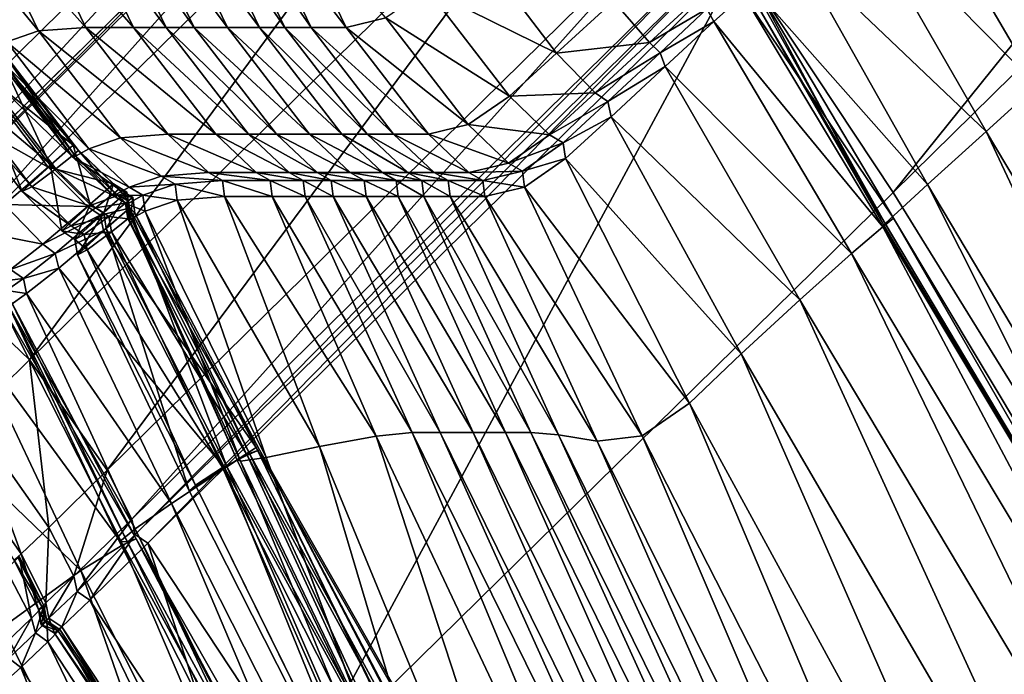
# Model space of a CAD drawing. Header units: millimetres. Extents: x 2387 to 13955, y -4964 to 364.
# Tile 371 of 656: x 7051.03 to 7063.72, y -4379.88 to -4371.44. Entities that reach past the tile are written whole.
import ezdxf

# ---------------------------------------------------------------- set-up
doc = ezdxf.new("R2010")
doc.units = ezdxf.units.MM
doc.header["$MEASUREMENT"] = 0
doc.layers.add('Predefinito', color=7, linetype='Continuous', true_color=0x000000)

msp = doc.modelspace()

# ---------------------------------------------------------------- linework, layer by layer
at = {"layer": 'Predefinito'}
for points in [[(7062.285, -4373.67, 485.843), (7060.308, -4370.684, 485.876), (7081.3, -4350.025, 608.116)], [(7081.3, -4350.025, 608.116), (7083.279, -4353.01, 608.088), (7062.285, -4373.67, 485.843)], [(7067.746, -4382.501, 485.832), (7062.285, -4373.67, 485.843), (7083.279, -4353.01, 608.088)], [(7048.102, -4372.37, 440.634), (7046.816, -4371.202, 440.65), (7054.448, -4363.692, 485.843)], [(7054.448, -4363.692, 485.843), (7055.736, -4364.858, 485.832), (7048.102, -4372.37, 440.634)], [(7049.118, -4373.733, 440.753), (7048.102, -4372.37, 440.634), (7055.736, -4364.858, 485.832)], [(7055.736, -4364.858, 485.832), (7056.739, -4366.231, 485.914), (7049.118, -4373.733, 440.753)], [(7048.892, -4374.711, 441.112), (7049.118, -4373.733, 440.753), (7056.739, -4366.231, 485.914)], [(7056.739, -4366.231, 485.914), (7056.478, -4367.241, 486.157), (7048.892, -4374.711, 441.112)], [(7048.479, -4375.116, 441.35), (7048.892, -4374.711, 441.112), (7056.478, -4367.241, 486.157)], [(7056.478, -4367.241, 486.157), (7056.042, -4367.667, 486.319), (7048.479, -4375.116, 441.35)], [(7051.157, -4375.83, 440.634), (7049.931, -4374.654, 440.753), (7057.552, -4367.153, 485.913)], [(7056.518, -4367.286, 486.157), (7057.552, -4367.153, 485.913), (7049.931, -4374.654, 440.753)], [(7057.552, -4367.153, 485.913), (7058.791, -4368.319, 485.832), (7051.157, -4375.83, 440.634)], [(7056.042, -4367.667, 486.319), (7056.518, -4367.286, 486.157), (7048.932, -4374.756, 441.112)], [(7049.931, -4374.654, 440.753), (7048.932, -4374.756, 441.112), (7056.518, -4367.286, 486.157)], [(7048.932, -4374.756, 441.112), (7048.479, -4375.116, 441.35), (7056.042, -4367.667, 486.319)], [(7052.157, -4377.252, 440.65), (7051.157, -4375.83, 440.634), (7058.791, -4368.319, 485.832)], [(7058.791, -4368.319, 485.832), (7059.788, -4369.741, 485.843), (7052.157, -4377.252, 440.65)], [(7064.696, -4371.78, 1228.51), (7062.921, -4368.787, 1228.382), (7062.378, -4369.287, 1228.295)], [(7062.921, -4368.787, 1228.382), (7064.696, -4371.78, 1228.51), (7065.173, -4371.351, 1228.462)], [(7064.136, -4372.289, 1228.418), (7062.378, -4369.287, 1228.295), (7061.75, -4369.867, 1227.923)], [(7062.378, -4369.287, 1228.295), (7064.136, -4372.289, 1228.418), (7064.696, -4371.78, 1228.51)], [(7052.475, -4377.884, 440.699), (7052.157, -4377.252, 440.65), (7059.788, -4369.741, 485.843)], [(7059.788, -4369.741, 485.843), (7060.101, -4370.377, 485.876), (7052.475, -4377.884, 440.699)], [(7063.483, -4372.883, 1228.026), (7061.75, -4369.867, 1227.923), (7061.023, -4370.537, 1227.116)], [(7061.75, -4369.867, 1227.923), (7063.483, -4372.883, 1228.026), (7064.136, -4372.289, 1228.418)], [(7051.27, -4371.587, 817.321), (7050.505, -4370.007, 817.326), (7050.092, -4370.15, 803.63)], [(7051.88, -4371.541, 844.943), (7051.117, -4369.959, 844.94), (7050.505, -4370.007, 817.326)], [(7050.505, -4370.007, 817.326), (7051.27, -4371.587, 817.321), (7051.88, -4371.541, 844.943)], [(7051.117, -4369.959, 844.94), (7051.88, -4371.541, 844.943), (7052.495, -4371.541, 882.07)], [(7052.495, -4371.541, 882.07), (7051.732, -4369.959, 882.072), (7051.117, -4369.959, 844.94)], [(7052.918, -4371.541, 924.32), (7052.156, -4369.959, 924.322), (7051.732, -4369.959, 882.072)], [(7051.732, -4369.959, 882.072), (7052.495, -4371.541, 882.07), (7052.918, -4371.541, 924.32)], [(7052.156, -4369.959, 924.322), (7052.918, -4371.541, 924.32), (7053.279, -4371.541, 973.544)], [(7053.279, -4371.541, 973.544), (7052.517, -4369.959, 973.543), (7052.156, -4369.959, 924.322)], [(7053.705, -4371.541, 1031.593), (7052.942, -4369.959, 1031.591), (7052.517, -4369.959, 973.543)], [(7052.517, -4369.959, 973.543), (7053.279, -4371.541, 973.544), (7053.705, -4371.541, 1031.593)], [(7052.942, -4369.959, 1031.591), (7053.705, -4371.541, 1031.593), (7054.12, -4371.541, 1088.15)], [(7054.12, -4371.541, 1088.15), (7053.357, -4369.959, 1088.147), (7052.942, -4369.959, 1031.591)], [(7054.448, -4371.541, 1132.9), (7053.685, -4369.959, 1132.895), (7053.357, -4369.959, 1088.147)], [(7053.357, -4369.959, 1088.147), (7054.12, -4371.541, 1088.15), (7054.448, -4371.541, 1132.9)], [(7053.685, -4369.959, 1132.895), (7054.448, -4371.541, 1132.9), (7054.787, -4371.541, 1167.636)], [(7054.787, -4371.541, 1167.636), (7054.024, -4369.959, 1167.625), (7053.685, -4369.959, 1132.895)], [(7055.236, -4371.541, 1194.147), (7054.472, -4369.96, 1194.125), (7054.024, -4369.959, 1167.625)], [(7054.024, -4369.959, 1167.625), (7054.787, -4371.541, 1167.636), (7055.236, -4371.541, 1194.147)], [(7054.472, -4369.96, 1194.125), (7055.236, -4371.541, 1194.147), (7055.749, -4371.417, 1211.863)], [(7050.092, -4370.15, 803.63), (7050.861, -4371.726, 803.586), (7051.27, -4371.587, 817.321)], [(7052.515, -4378.08, 440.732), (7052.475, -4377.884, 440.699), (7060.101, -4370.377, 485.876)], [(7060.101, -4370.377, 485.876), (7060.138, -4370.575, 485.899), (7052.515, -4378.08, 440.732)], [(7057.946, -4371.873, 1223.224), (7056.894, -4370.49, 1223.246), (7056.282, -4371.046, 1220.217)], [(7056.894, -4370.49, 1223.246), (7057.946, -4371.873, 1223.224), (7058.681, -4371.202, 1224.958)], [(7062.727, -4373.569, 1227.174), (7061.023, -4370.537, 1227.116), (7060.486, -4371.028, 1226.263)], [(7061.023, -4370.537, 1227.116), (7062.727, -4373.569, 1227.174), (7063.483, -4372.883, 1228.026)], [(7052.682, -4378.192, 440.699), (7052.515, -4378.08, 440.732), (7060.138, -4370.575, 485.899)], [(7060.138, -4370.575, 485.899), (7060.308, -4370.684, 485.876), (7052.682, -4378.192, 440.699)], [(7054.654, -4381.182, 440.65), (7052.682, -4378.192, 440.699), (7060.308, -4370.684, 485.876)], [(7060.308, -4370.684, 485.876), (7062.285, -4373.67, 485.843), (7054.654, -4381.182, 440.65)], [(7057.34, -4372.426, 1220.204), (7056.282, -4371.046, 1220.217), (7055.749, -4371.417, 1211.863)], [(7056.282, -4371.046, 1220.217), (7057.34, -4372.426, 1220.204), (7057.946, -4371.873, 1223.224)], [(7062.29, -4374, 1225.575), (7060.506, -4370.994, 1225.557), (7060.359, -4371.12, 1225.662)], [(7062.169, -4374.099, 1225.751), (7060.431, -4371.072, 1225.75), (7060.506, -4370.994, 1225.557)], [(7062.184, -4374.068, 1226.277), (7060.486, -4371.028, 1226.263), (7060.431, -4371.072, 1225.75)], [(7060.486, -4371.028, 1226.263), (7062.184, -4374.068, 1226.277), (7062.727, -4373.569, 1227.174)], [(7060.506, -4370.994, 1225.557), (7062.29, -4374, 1225.575), (7062.169, -4374.099, 1225.751)], [(7058.681, -4371.202, 1224.958), (7059.144, -4371.737, 1224.861), (7059.772, -4371.156, 1225.589)], [(7059.886, -4371.303, 1225.518), (7059.772, -4371.156, 1225.589), (7059.144, -4371.737, 1224.861)], [(7059.886, -4371.303, 1225.518), (7059.977, -4371.466, 1225.589), (7060.359, -4371.12, 1225.662)], [(7062.151, -4374.111, 1225.729), (7060.359, -4371.12, 1225.662), (7059.977, -4371.466, 1225.589)], [(7060.359, -4371.12, 1225.662), (7062.151, -4374.111, 1225.729), (7062.29, -4374, 1225.575)], [(7060.431, -4371.072, 1225.75), (7062.169, -4374.099, 1225.751), (7062.184, -4374.068, 1226.277)], [(7059.144, -4371.737, 1224.861), (7058.681, -4371.202, 1224.958), (7057.946, -4371.873, 1223.224)], [(7059.144, -4371.737, 1224.861), (7059.282, -4371.868, 1224.797), (7059.886, -4371.303, 1225.518)], [(7059.977, -4371.466, 1225.589), (7059.886, -4371.303, 1225.518), (7059.282, -4371.868, 1224.797)], [(7056.809, -4372.795, 1211.858), (7055.749, -4371.417, 1211.863), (7055.236, -4371.541, 1194.147)], [(7055.749, -4371.417, 1211.863), (7056.809, -4372.795, 1211.858), (7057.34, -4372.426, 1220.204)], [(7052.94, -4372.919, 844.938), (7051.88, -4371.541, 844.943), (7051.27, -4371.587, 817.321)], [(7051.88, -4371.541, 844.943), (7052.94, -4372.919, 844.938), (7053.555, -4372.919, 882.063)], [(7053.555, -4372.919, 882.063), (7052.495, -4371.541, 882.07), (7051.88, -4371.541, 844.943)], [(7053.979, -4372.919, 924.316), (7052.918, -4371.541, 924.32), (7052.495, -4371.541, 882.07)], [(7052.495, -4371.541, 882.07), (7053.555, -4372.919, 882.063), (7053.979, -4372.919, 924.316)], [(7052.918, -4371.541, 924.32), (7053.979, -4372.919, 924.316), (7054.34, -4372.919, 973.543)], [(7054.34, -4372.919, 973.543), (7053.279, -4371.541, 973.544), (7052.918, -4371.541, 924.32)], [(7054.765, -4372.919, 1031.592), (7053.705, -4371.541, 1031.593), (7053.279, -4371.541, 973.544)], [(7053.279, -4371.541, 973.544), (7054.34, -4372.919, 973.543), (7054.765, -4372.919, 1031.592)], [(7053.705, -4371.541, 1031.593), (7054.765, -4372.919, 1031.592), (7055.18, -4372.919, 1088.15)], [(7055.18, -4372.919, 1088.15), (7054.12, -4371.541, 1088.15), (7053.705, -4371.541, 1031.593)], [(7055.508, -4372.919, 1132.903), (7054.448, -4371.541, 1132.9), (7054.12, -4371.541, 1088.15)], [(7054.12, -4371.541, 1088.15), (7055.18, -4372.919, 1088.15), (7055.508, -4372.919, 1132.903)], [(7054.448, -4371.541, 1132.9), (7055.508, -4372.919, 1132.903), (7055.847, -4372.919, 1167.639)], [(7055.847, -4372.919, 1167.639), (7054.787, -4371.541, 1167.636), (7054.448, -4371.541, 1132.9)], [(7056.296, -4372.919, 1194.146), (7055.236, -4371.541, 1194.147), (7054.787, -4371.541, 1167.636)], [(7054.787, -4371.541, 1167.636), (7055.847, -4372.919, 1167.639), (7056.296, -4372.919, 1194.146)], [(7055.236, -4371.541, 1194.147), (7056.296, -4372.919, 1194.146), (7056.809, -4372.795, 1211.858)], [(7059.282, -4371.868, 1224.797), (7059.349, -4372.047, 1224.861), (7059.977, -4371.466, 1225.589)], [(7061.75, -4374.455, 1225.695), (7059.977, -4371.466, 1225.589), (7059.349, -4372.047, 1224.861)], [(7059.977, -4371.466, 1225.589), (7061.75, -4374.455, 1225.695), (7062.151, -4374.111, 1225.729)], [(7051.72, -4373.06, 789.357), (7050.663, -4371.68, 789.363), (7050.344, -4371.96, 789.316)], [(7051.425, -4373.323, 789.534), (7050.368, -4371.943, 789.525), (7050.663, -4371.68, 789.363)], [(7050.663, -4371.68, 789.363), (7051.72, -4373.06, 789.357), (7051.425, -4373.323, 789.534)], [(7052.33, -4372.965, 817.32), (7051.27, -4371.587, 817.321), (7050.861, -4371.726, 803.586)], [(7051.27, -4371.587, 817.321), (7052.33, -4372.965, 817.32), (7052.94, -4372.919, 844.938)], [(7051.702, -4373.201, 796.213), (7050.645, -4371.822, 796.225), (7050.44, -4371.985, 795.311)], [(7051.787, -4373.13, 796.396), (7050.728, -4371.752, 796.401), (7050.645, -4371.822, 796.225)], [(7050.645, -4371.822, 796.225), (7051.702, -4373.201, 796.213), (7051.787, -4373.13, 796.396)], [(7051.92, -4373.105, 803.592), (7050.861, -4371.726, 803.586), (7050.66, -4371.838, 798.442)], [(7051.719, -4373.217, 798.452), (7050.66, -4371.838, 798.442), (7050.674, -4371.802, 796.593)], [(7051.733, -4373.18, 796.598), (7050.674, -4371.802, 796.593), (7050.728, -4371.752, 796.401)], [(7050.674, -4371.802, 796.593), (7051.733, -4373.18, 796.598), (7051.719, -4373.217, 798.452)], [(7050.728, -4371.752, 796.401), (7051.787, -4373.13, 796.396), (7051.733, -4373.18, 796.598)], [(7050.861, -4371.726, 803.586), (7051.92, -4373.105, 803.592), (7052.33, -4372.965, 817.32)], [(7057.946, -4371.873, 1223.224), (7058.447, -4372.383, 1223.16), (7059.144, -4371.737, 1224.861)], [(7059.282, -4371.868, 1224.797), (7059.144, -4371.737, 1224.861), (7058.447, -4372.383, 1223.16)], [(7051.062, -4373.659, 790.493), (7050.007, -4372.278, 790.479), (7050.368, -4371.943, 789.525)], [(7050.368, -4371.943, 789.525), (7051.425, -4373.323, 789.534), (7051.062, -4373.659, 790.493)], [(7050.66, -4371.838, 798.442), (7051.719, -4373.217, 798.452), (7051.92, -4373.105, 803.592)], [(7058.447, -4372.383, 1223.16), (7057.946, -4371.873, 1223.224), (7057.34, -4372.426, 1220.204)], [(7058.447, -4372.383, 1223.16), (7058.61, -4372.497, 1223.117), (7059.282, -4371.868, 1224.797)], [(7059.349, -4372.047, 1224.861), (7059.282, -4371.868, 1224.797), (7058.61, -4372.497, 1223.117)], [(7051.397, -4373.343, 789.297), (7050.344, -4371.96, 789.316), (7049.783, -4372.44, 788.535)], [(7051.496, -4373.366, 795.298), (7050.44, -4371.985, 795.311), (7050.129, -4372.215, 792.901)], [(7050.344, -4371.96, 789.316), (7051.397, -4373.343, 789.297), (7051.72, -4373.06, 789.357)], [(7050.44, -4371.985, 795.311), (7051.496, -4373.366, 795.298), (7051.702, -4373.201, 796.213)], [(7058.61, -4372.497, 1223.117), (7058.651, -4372.693, 1223.16), (7059.349, -4372.047, 1224.861)], [(7061.082, -4375.055, 1224.958), (7059.349, -4372.047, 1224.861), (7058.651, -4372.693, 1223.16)], [(7059.349, -4372.047, 1224.861), (7061.082, -4375.055, 1224.958), (7061.75, -4374.455, 1225.695)], [(7051.184, -4373.596, 792.903), (7050.129, -4372.215, 792.901), (7050.007, -4372.278, 790.479)], [(7050.007, -4372.278, 790.479), (7051.062, -4373.659, 790.493), (7051.184, -4373.596, 792.903)], [(7050.129, -4372.215, 792.901), (7051.184, -4373.596, 792.903), (7051.496, -4373.366, 795.298)], [(7064.136, -4372.289, 1228.418), (7063.483, -4372.883, 1228.026), (7068.628, -4381.516, 1228.059)], [(7049.783, -4372.44, 788.535), (7050.834, -4373.824, 788.511), (7051.397, -4373.343, 789.297)], [(7057.857, -4372.925, 1220.166), (7057.34, -4372.426, 1220.204), (7056.809, -4372.795, 1211.858)], [(7057.34, -4372.426, 1220.204), (7057.857, -4372.925, 1220.166), (7058.447, -4372.383, 1223.16)], [(7058.61, -4372.497, 1223.117), (7058.447, -4372.383, 1223.16), (7057.857, -4372.925, 1220.166)], [(7057.857, -4372.925, 1220.166), (7058.031, -4373.031, 1220.141), (7058.61, -4372.497, 1223.117)], [(7058.651, -4372.693, 1223.16), (7058.61, -4372.497, 1223.117), (7058.031, -4373.031, 1220.141)], [(7058.031, -4373.031, 1220.141), (7058.062, -4373.233, 1220.166), (7058.651, -4372.693, 1223.16)], [(7060.326, -4375.752, 1223.224), (7058.651, -4372.693, 1223.16), (7058.062, -4373.233, 1220.166)], [(7058.651, -4372.693, 1223.16), (7060.326, -4375.752, 1223.224), (7061.082, -4375.055, 1224.958)], [(7057.33, -4373.291, 1211.84), (7056.809, -4372.795, 1211.858), (7056.296, -4372.919, 1194.146)], [(7056.809, -4372.795, 1211.858), (7057.33, -4373.291, 1211.84), (7057.857, -4372.925, 1220.166)], [(7052.853, -4373.46, 817.321), (7052.33, -4372.965, 817.32), (7051.92, -4373.105, 803.592)], [(7053.463, -4373.413, 844.933), (7052.94, -4372.919, 844.938), (7052.33, -4372.965, 817.32)], [(7052.33, -4372.965, 817.32), (7052.853, -4373.46, 817.321), (7053.463, -4373.413, 844.933)], [(7052.94, -4372.919, 844.938), (7053.463, -4373.413, 844.933), (7054.078, -4373.413, 882.058)], [(7054.078, -4373.413, 882.058), (7053.555, -4372.919, 882.063), (7052.94, -4372.919, 844.938)], [(7054.502, -4373.413, 924.313), (7053.979, -4372.919, 924.316), (7053.555, -4372.919, 882.063)], [(7053.555, -4372.919, 882.063), (7054.078, -4373.413, 882.058), (7054.502, -4373.413, 924.313)], [(7053.979, -4372.919, 924.316), (7054.502, -4373.413, 924.313), (7054.863, -4373.413, 973.542)], [(7054.863, -4373.413, 973.542), (7054.34, -4372.919, 973.543), (7053.979, -4372.919, 924.316)], [(7055.289, -4373.413, 1031.591), (7054.765, -4372.919, 1031.592), (7054.34, -4372.919, 973.543)], [(7054.34, -4372.919, 973.543), (7054.863, -4373.413, 973.542), (7055.289, -4373.413, 1031.591)], [(7054.765, -4372.919, 1031.592), (7055.289, -4373.413, 1031.591), (7055.703, -4373.413, 1088.149)], [(7055.703, -4373.413, 1088.149), (7055.18, -4372.919, 1088.15), (7054.765, -4372.919, 1031.592)], [(7056.032, -4373.413, 1132.903), (7055.508, -4372.919, 1132.903), (7055.18, -4372.919, 1088.15)], [(7055.18, -4372.919, 1088.15), (7055.703, -4373.413, 1088.149), (7056.032, -4373.413, 1132.903)], [(7055.508, -4372.919, 1132.903), (7056.032, -4373.413, 1132.903), (7056.371, -4373.413, 1167.637)], [(7056.371, -4373.413, 1167.637), (7055.847, -4372.919, 1167.639), (7055.508, -4372.919, 1132.903)], [(7056.819, -4373.413, 1194.14), (7056.296, -4372.919, 1194.146), (7055.847, -4372.919, 1167.639)], [(7055.847, -4372.919, 1167.639), (7056.371, -4373.413, 1167.637), (7056.819, -4373.413, 1194.14)], [(7056.296, -4372.919, 1194.146), (7056.819, -4373.413, 1194.14), (7057.33, -4373.291, 1211.84)], [(7058.031, -4373.031, 1220.141), (7057.857, -4372.925, 1220.166), (7057.33, -4373.291, 1211.84)], [(7063.483, -4372.883, 1228.026), (7062.727, -4373.569, 1227.174), (7067.861, -4382.203, 1227.193)], [(7067.861, -4382.203, 1227.193), (7068.628, -4381.516, 1228.059), (7063.483, -4372.883, 1228.026)], [(7052.236, -4373.56, 789.34), (7051.72, -4373.06, 789.357), (7051.397, -4373.343, 789.297)], [(7051.939, -4373.824, 789.561), (7051.425, -4373.323, 789.534), (7051.72, -4373.06, 789.357)], [(7051.72, -4373.06, 789.357), (7052.236, -4373.56, 789.34), (7051.939, -4373.824, 789.561)], [(7057.33, -4373.291, 1211.84), (7057.507, -4373.396, 1211.828), (7058.031, -4373.031, 1220.141)], [(7058.062, -4373.233, 1220.166), (7058.031, -4373.031, 1220.141), (7057.507, -4373.396, 1211.828)], [(7052.219, -4373.701, 796.174), (7051.702, -4373.201, 796.213), (7051.496, -4373.366, 795.298)], [(7052.308, -4373.626, 796.384), (7051.787, -4373.13, 796.396), (7051.702, -4373.201, 796.213)], [(7051.702, -4373.201, 796.213), (7052.219, -4373.701, 796.174), (7052.308, -4373.626, 796.384)], [(7052.441, -4373.601, 803.61), (7051.92, -4373.105, 803.592), (7051.719, -4373.217, 798.452)], [(7052.238, -4373.714, 798.48), (7051.719, -4373.217, 798.452), (7051.733, -4373.18, 796.598)], [(7051.719, -4373.217, 798.452), (7052.238, -4373.714, 798.48), (7052.441, -4373.601, 803.61)], [(7052.254, -4373.677, 796.612), (7051.733, -4373.18, 796.598), (7051.787, -4373.13, 796.396)], [(7051.733, -4373.18, 796.598), (7052.254, -4373.677, 796.612), (7052.238, -4373.714, 798.48)], [(7051.787, -4373.13, 796.396), (7052.308, -4373.626, 796.384), (7052.254, -4373.677, 796.612)], [(7051.92, -4373.105, 803.592), (7052.441, -4373.601, 803.61), (7052.853, -4373.46, 817.321)], [(7051.901, -4373.85, 789.238), (7051.397, -4373.343, 789.297), (7050.834, -4373.824, 788.511)], [(7051.57, -4374.164, 790.537), (7051.062, -4373.659, 790.493), (7051.425, -4373.323, 789.534)], [(7051.397, -4373.343, 789.297), (7051.901, -4373.85, 789.238), (7052.236, -4373.56, 789.34)], [(7051.425, -4373.323, 789.534), (7051.939, -4373.824, 789.561), (7051.57, -4374.164, 790.537)], [(7057.507, -4373.396, 1211.828), (7057.33, -4373.291, 1211.84), (7056.819, -4373.413, 1194.14)], [(7057.507, -4373.396, 1211.828), (7057.534, -4373.6, 1211.84), (7058.062, -4373.233, 1220.166)], [(7059.66, -4376.385, 1220.204), (7058.062, -4373.233, 1220.166), (7057.534, -4373.6, 1211.84)], [(7058.062, -4373.233, 1220.166), (7059.66, -4376.385, 1220.204), (7060.326, -4375.752, 1223.224)], [(7052.007, -4373.869, 795.257), (7051.496, -4373.366, 795.298), (7051.184, -4373.596, 792.903)], [(7051.496, -4373.366, 795.298), (7052.007, -4373.869, 795.257), (7052.219, -4373.701, 796.174)], [(7053.031, -4373.564, 817.322), (7052.853, -4373.46, 817.321), (7052.441, -4373.601, 803.61)], [(7053.642, -4373.517, 844.93), (7053.463, -4373.413, 844.933), (7052.853, -4373.46, 817.321)], [(7052.853, -4373.46, 817.321), (7053.031, -4373.564, 817.322), (7053.642, -4373.517, 844.93)], [(7053.463, -4373.413, 844.933), (7053.642, -4373.517, 844.93), (7054.257, -4373.517, 882.057)], [(7054.257, -4373.517, 882.057), (7054.078, -4373.413, 882.058), (7053.463, -4373.413, 844.933)], [(7054.681, -4373.517, 924.312), (7054.502, -4373.413, 924.313), (7054.078, -4373.413, 882.058)], [(7054.078, -4373.413, 882.058), (7054.257, -4373.517, 882.057), (7054.681, -4373.517, 924.312)], [(7054.502, -4373.413, 924.313), (7054.681, -4373.517, 924.312), (7055.042, -4373.517, 973.541)], [(7055.042, -4373.517, 973.541), (7054.863, -4373.413, 973.542), (7054.502, -4373.413, 924.313)], [(7055.467, -4373.517, 1031.591), (7055.289, -4373.413, 1031.591), (7054.863, -4373.413, 973.542)], [(7054.863, -4373.413, 973.542), (7055.042, -4373.517, 973.541), (7055.467, -4373.517, 1031.591)], [(7055.289, -4373.413, 1031.591), (7055.467, -4373.517, 1031.591), (7055.882, -4373.517, 1088.149)], [(7055.882, -4373.517, 1088.149), (7055.703, -4373.413, 1088.149), (7055.289, -4373.413, 1031.591)], [(7056.21, -4373.517, 1132.902), (7056.032, -4373.413, 1132.903), (7055.703, -4373.413, 1088.149)], [(7055.703, -4373.413, 1088.149), (7055.882, -4373.517, 1088.149), (7056.21, -4373.517, 1132.902)], [(7056.032, -4373.413, 1132.903), (7056.21, -4373.517, 1132.902), (7056.549, -4373.517, 1167.636)], [(7056.549, -4373.517, 1167.636), (7056.371, -4373.413, 1167.637), (7056.032, -4373.413, 1132.903)], [(7056.997, -4373.517, 1194.135), (7056.819, -4373.413, 1194.14), (7056.371, -4373.413, 1167.637)], [(7056.371, -4373.413, 1167.637), (7056.549, -4373.517, 1167.636), (7056.997, -4373.517, 1194.135)], [(7056.819, -4373.413, 1194.14), (7056.997, -4373.517, 1194.135), (7057.507, -4373.396, 1211.828)], [(7057.534, -4373.6, 1211.84), (7057.507, -4373.396, 1211.828), (7056.997, -4373.517, 1194.135)], [(7051.692, -4374.101, 792.907), (7051.184, -4373.596, 792.903), (7051.062, -4373.659, 790.493)], [(7051.184, -4373.596, 792.903), (7051.692, -4374.101, 792.907), (7052.007, -4373.869, 795.257)], [(7052.41, -4373.668, 789.328), (7052.236, -4373.56, 789.34), (7051.901, -4373.85, 789.238)], [(7052.112, -4373.932, 789.578), (7051.939, -4373.824, 789.561), (7052.236, -4373.56, 789.34)], [(7052.236, -4373.56, 789.34), (7052.41, -4373.668, 789.328), (7052.112, -4373.932, 789.578)], [(7052.618, -4373.706, 803.622), (7052.441, -4373.601, 803.61), (7052.238, -4373.714, 798.48)], [(7052.441, -4373.601, 803.61), (7052.618, -4373.706, 803.622), (7053.031, -4373.564, 817.322)], [(7053.057, -4373.768, 817.321), (7053.031, -4373.564, 817.322), (7052.618, -4373.706, 803.622)], [(7053.668, -4373.721, 844.932), (7053.642, -4373.517, 844.93), (7053.031, -4373.564, 817.322)], [(7053.031, -4373.564, 817.322), (7053.057, -4373.768, 817.321), (7053.668, -4373.721, 844.932)], [(7053.642, -4373.517, 844.93), (7053.668, -4373.721, 844.932), (7054.282, -4373.721, 882.057)], [(7054.282, -4373.721, 882.057), (7054.257, -4373.517, 882.057), (7053.642, -4373.517, 844.93)], [(7054.706, -4373.721, 924.312), (7054.681, -4373.517, 924.312), (7054.257, -4373.517, 882.057)], [(7054.257, -4373.517, 882.057), (7054.282, -4373.721, 882.057), (7054.706, -4373.721, 924.312)], [(7054.681, -4373.517, 924.312), (7054.706, -4373.721, 924.312), (7055.067, -4373.721, 973.542)], [(7055.067, -4373.721, 973.542), (7055.042, -4373.517, 973.541), (7054.681, -4373.517, 924.312)], [(7055.493, -4373.721, 1031.591), (7055.467, -4373.517, 1031.591), (7055.042, -4373.517, 973.541)], [(7055.042, -4373.517, 973.541), (7055.067, -4373.721, 973.542), (7055.493, -4373.721, 1031.591)], [(7055.467, -4373.517, 1031.591), (7055.493, -4373.721, 1031.591), (7055.908, -4373.721, 1088.149)], [(7055.908, -4373.721, 1088.149), (7055.882, -4373.517, 1088.149), (7055.467, -4373.517, 1031.591)], [(7056.236, -4373.721, 1132.903), (7056.21, -4373.517, 1132.902), (7055.882, -4373.517, 1088.149)], [(7055.882, -4373.517, 1088.149), (7055.908, -4373.721, 1088.149), (7056.236, -4373.721, 1132.903)], [(7056.21, -4373.517, 1132.902), (7056.236, -4373.721, 1132.903), (7056.575, -4373.721, 1167.638)], [(7056.575, -4373.721, 1167.638), (7056.549, -4373.517, 1167.636), (7056.21, -4373.517, 1132.902)], [(7057.023, -4373.722, 1194.14), (7056.997, -4373.517, 1194.135), (7056.549, -4373.517, 1167.636)], [(7056.549, -4373.517, 1167.636), (7056.575, -4373.721, 1167.638), (7057.023, -4373.722, 1194.14)], [(7056.997, -4373.517, 1194.135), (7057.023, -4373.722, 1194.14), (7057.534, -4373.6, 1211.84)], [(7059.052, -4376.808, 1211.859), (7057.534, -4373.6, 1211.84), (7057.023, -4373.722, 1194.14)], [(7057.534, -4373.6, 1211.84), (7059.052, -4376.808, 1211.859), (7059.66, -4376.385, 1220.204)], [(7062.727, -4373.569, 1227.174), (7062.184, -4374.068, 1226.277), (7067.32, -4382.711, 1226.282)], [(7067.32, -4382.711, 1226.282), (7067.861, -4382.203, 1227.193), (7062.727, -4373.569, 1227.174)], [(7051.062, -4373.659, 790.493), (7051.57, -4374.164, 790.537), (7051.692, -4374.101, 792.907)], [(7051.901, -4373.85, 789.238), (7052.067, -4373.963, 789.198), (7052.41, -4373.668, 789.328)], [(7052.393, -4373.808, 796.149), (7052.219, -4373.701, 796.174), (7052.007, -4373.869, 795.257)], [(7052.442, -4373.871, 789.34), (7052.41, -4373.668, 789.328), (7052.067, -4373.963, 789.198)], [(7052.145, -4374.135, 789.561), (7052.112, -4373.932, 789.578), (7052.41, -4373.668, 789.328)], [(7052.41, -4373.668, 789.328), (7052.442, -4373.871, 789.34), (7052.145, -4374.135, 789.561)], [(7052.485, -4373.732, 796.376), (7052.308, -4373.626, 796.384), (7052.219, -4373.701, 796.174)], [(7052.219, -4373.701, 796.174), (7052.393, -4373.808, 796.149), (7052.485, -4373.732, 796.376)], [(7052.414, -4373.82, 798.499), (7052.238, -4373.714, 798.48), (7052.254, -4373.677, 796.612)], [(7052.238, -4373.714, 798.48), (7052.414, -4373.82, 798.499), (7052.618, -4373.706, 803.622)], [(7052.431, -4373.782, 796.621), (7052.254, -4373.677, 796.612), (7052.308, -4373.626, 796.384)], [(7052.254, -4373.677, 796.612), (7052.431, -4373.782, 796.621), (7052.414, -4373.82, 798.499)], [(7052.308, -4373.626, 796.384), (7052.485, -4373.732, 796.376), (7052.431, -4373.782, 796.621)], [(7052.513, -4373.936, 796.384), (7052.485, -4373.732, 796.376), (7052.393, -4373.808, 796.149)], [(7052.645, -4373.91, 803.61), (7052.618, -4373.706, 803.622), (7052.414, -4373.82, 798.499)], [(7052.459, -4373.986, 796.612), (7052.431, -4373.782, 796.621), (7052.485, -4373.732, 796.376)], [(7052.485, -4373.732, 796.376), (7052.513, -4373.936, 796.384), (7052.459, -4373.986, 796.612)], [(7052.618, -4373.706, 803.622), (7052.645, -4373.91, 803.61), (7053.057, -4373.768, 817.321)], [(7054.892, -4376.948, 844.926), (7053.668, -4373.721, 844.932), (7053.057, -4373.768, 817.321)], [(7053.668, -4373.721, 844.932), (7054.892, -4376.948, 844.926), (7055.625, -4376.812, 882.046)], [(7055.625, -4376.812, 882.046), (7054.282, -4373.721, 882.057), (7053.668, -4373.721, 844.932)], [(7056.088, -4376.766, 924.304), (7054.706, -4373.721, 924.312), (7054.282, -4373.721, 882.057)], [(7054.282, -4373.721, 882.057), (7055.625, -4376.812, 882.046), (7056.088, -4376.766, 924.304)], [(7054.654, -4381.182, 440.65), (7062.285, -4373.67, 485.843), (7067.746, -4382.501, 485.832)], [(7054.706, -4373.721, 924.312), (7056.088, -4376.766, 924.304), (7056.449, -4376.766, 973.54)], [(7056.449, -4376.766, 973.54), (7055.067, -4373.721, 973.542), (7054.706, -4373.721, 924.312)], [(7056.875, -4376.766, 1031.592), (7055.493, -4373.721, 1031.591), (7055.067, -4373.721, 973.542)], [(7055.067, -4373.721, 973.542), (7056.449, -4376.766, 973.54), (7056.875, -4376.766, 1031.592)], [(7055.493, -4373.721, 1031.591), (7056.875, -4376.766, 1031.592), (7057.29, -4376.766, 1088.152)], [(7057.29, -4376.766, 1088.152), (7055.908, -4373.721, 1088.149), (7055.493, -4373.721, 1031.591)], [(7057.618, -4376.766, 1132.91), (7056.236, -4373.721, 1132.903), (7055.908, -4373.721, 1088.149)], [(7055.908, -4373.721, 1088.149), (7057.29, -4376.766, 1088.152), (7057.618, -4376.766, 1132.91)], [(7056.236, -4373.721, 1132.903), (7057.618, -4376.766, 1132.91), (7057.973, -4376.794, 1167.65)], [(7057.973, -4376.794, 1167.65), (7056.575, -4373.721, 1167.638), (7056.236, -4373.721, 1132.903)], [(7058.47, -4376.876, 1194.154), (7057.023, -4373.722, 1194.14), (7056.575, -4373.721, 1167.638)], [(7056.575, -4373.721, 1167.638), (7057.973, -4376.794, 1167.65), (7058.47, -4376.876, 1194.154)], [(7057.023, -4373.722, 1194.14), (7058.47, -4376.876, 1194.154), (7059.052, -4376.808, 1211.859)], [(7051.328, -4374.338, 788.437), (7050.834, -4373.824, 788.511), (7050.408, -4374.157, 786.158)], [(7050.834, -4373.824, 788.511), (7051.328, -4374.338, 788.437), (7051.901, -4373.85, 789.238)], [(7052.067, -4373.963, 789.198), (7051.901, -4373.85, 789.238), (7051.328, -4374.338, 788.437)], [(7051.739, -4374.275, 790.566), (7051.57, -4374.164, 790.537), (7051.939, -4373.824, 789.561)], [(7051.939, -4373.824, 789.561), (7052.112, -4373.932, 789.578), (7051.739, -4374.275, 790.566)], [(7052.007, -4373.869, 795.257), (7052.177, -4373.979, 795.23), (7052.393, -4373.808, 796.149)], [(7052.424, -4374.01, 796.174), (7052.393, -4373.808, 796.149), (7052.177, -4373.979, 795.23)], [(7052.393, -4373.808, 796.149), (7052.424, -4374.01, 796.174), (7052.513, -4373.936, 796.384)], [(7052.443, -4374.023, 798.48), (7052.414, -4373.82, 798.499), (7052.431, -4373.782, 796.621)], [(7052.414, -4373.82, 798.499), (7052.443, -4374.023, 798.48), (7052.645, -4373.91, 803.61)], [(7052.431, -4373.782, 796.621), (7052.459, -4373.986, 796.612), (7052.443, -4374.023, 798.48)], [(7054.204, -4377.086, 817.318), (7053.057, -4373.768, 817.321), (7052.645, -4373.91, 803.61)], [(7053.057, -4373.768, 817.321), (7054.204, -4377.086, 817.318), (7054.892, -4376.948, 844.926)], [(7051.328, -4374.338, 788.437), (7051.488, -4374.455, 788.388), (7052.067, -4373.963, 789.198)], [(7052.107, -4374.161, 789.238), (7052.067, -4373.963, 789.198), (7051.488, -4374.455, 788.388)], [(7052.177, -4373.979, 795.23), (7052.007, -4373.869, 795.257), (7051.692, -4374.101, 792.907)], [(7051.692, -4374.101, 792.907), (7051.86, -4374.212, 792.91), (7052.177, -4373.979, 795.23)], [(7051.776, -4374.474, 790.537), (7051.739, -4374.275, 790.566), (7052.112, -4373.932, 789.578)], [(7052.112, -4373.932, 789.578), (7052.145, -4374.135, 789.561), (7051.776, -4374.474, 790.537)], [(7052.212, -4374.178, 795.257), (7052.177, -4373.979, 795.23), (7051.86, -4374.212, 792.91)], [(7052.067, -4373.963, 789.198), (7052.107, -4374.161, 789.238), (7052.442, -4373.871, 789.34)], [(7054.077, -4376.959, 789.358), (7052.442, -4373.871, 789.34), (7052.107, -4374.161, 789.238)], [(7053.7, -4377.206, 789.534), (7052.145, -4374.135, 789.561), (7052.442, -4373.871, 789.34)], [(7052.177, -4373.979, 795.23), (7052.212, -4374.178, 795.257), (7052.424, -4374.01, 796.174)], [(7054.12, -4376.99, 796.396), (7052.513, -4373.936, 796.384), (7052.424, -4374.01, 796.174)], [(7052.442, -4373.871, 789.34), (7054.077, -4376.959, 789.358), (7053.7, -4377.206, 789.534)], [(7053.873, -4377.135, 803.592), (7052.645, -4373.91, 803.61), (7052.443, -4374.023, 798.48)], [(7053.827, -4377.113, 798.452), (7052.443, -4374.023, 798.48), (7052.459, -4373.986, 796.612)], [(7053.992, -4377.036, 796.598), (7052.459, -4373.986, 796.612), (7052.513, -4373.936, 796.384)], [(7052.459, -4373.986, 796.612), (7053.992, -4377.036, 796.598), (7053.827, -4377.113, 798.452)], [(7052.513, -4373.936, 796.384), (7054.12, -4376.99, 796.396), (7053.992, -4377.036, 796.598)], [(7052.645, -4373.91, 803.61), (7053.873, -4377.135, 803.592), (7054.204, -4377.086, 817.318)], [(7051.86, -4374.212, 792.91), (7051.692, -4374.101, 792.907), (7051.57, -4374.164, 790.537)], [(7053.961, -4377.058, 796.213), (7052.424, -4374.01, 796.174), (7052.212, -4374.178, 795.257)], [(7052.424, -4374.01, 796.174), (7053.961, -4377.058, 796.213), (7054.12, -4376.99, 796.396)], [(7052.443, -4374.023, 798.48), (7053.827, -4377.113, 798.452), (7053.873, -4377.135, 803.592)], [(7062.151, -4374.111, 1225.729), (7061.75, -4374.455, 1225.695), (7066.91, -4383.079, 1225.732)], [(7062.29, -4374, 1225.575), (7062.151, -4374.111, 1225.729), (7067.337, -4382.763, 1225.755)], [(7066.91, -4383.079, 1225.732), (7067.337, -4382.763, 1225.755), (7062.151, -4374.111, 1225.729)], [(7067.337, -4382.763, 1225.755), (7062.169, -4374.099, 1225.751), (7062.29, -4374, 1225.575)], [(7067.32, -4382.711, 1226.282), (7062.184, -4374.068, 1226.277), (7062.169, -4374.099, 1225.751)], [(7062.169, -4374.099, 1225.751), (7067.337, -4382.763, 1225.755), (7067.32, -4382.711, 1226.282)], [(7067.337, -4382.763, 1225.755), (7067.485, -4382.675, 1225.586), (7062.29, -4374, 1225.575)], [(7062.29, -4374, 1225.575), (7067.485, -4382.675, 1225.586), (7067.337, -4382.763, 1225.755)], [(7050.408, -4374.157, 786.158), (7050.911, -4374.665, 786.123), (7051.328, -4374.338, 788.437)], [(7051.488, -4374.455, 788.388), (7051.533, -4374.648, 788.437), (7052.107, -4374.161, 789.238)], [(7053.672, -4377.226, 789.297), (7052.107, -4374.161, 789.238), (7051.533, -4374.648, 788.437)], [(7051.57, -4374.164, 790.537), (7051.739, -4374.275, 790.566), (7051.86, -4374.212, 792.91)], [(7051.897, -4374.411, 792.907), (7051.86, -4374.212, 792.91), (7051.739, -4374.275, 790.566)], [(7053.214, -4377.517, 790.493), (7051.776, -4374.474, 790.537), (7052.145, -4374.135, 789.561)], [(7051.86, -4374.212, 792.91), (7051.897, -4374.411, 792.907), (7052.212, -4374.178, 795.257)], [(7053.644, -4377.217, 795.298), (7052.212, -4374.178, 795.257), (7051.897, -4374.411, 792.907)], [(7052.107, -4374.161, 789.238), (7053.672, -4377.226, 789.297), (7054.077, -4376.959, 789.358)], [(7052.145, -4374.135, 789.561), (7053.7, -4377.206, 789.534), (7053.214, -4377.517, 790.493)], [(7052.212, -4374.178, 795.257), (7053.644, -4377.217, 795.298), (7053.961, -4377.058, 796.213)], [(7051.488, -4374.455, 788.388), (7051.328, -4374.338, 788.437), (7050.911, -4374.665, 786.123)], [(7051.739, -4374.275, 790.566), (7051.776, -4374.474, 790.537), (7051.897, -4374.411, 792.907)], [(7050.911, -4374.665, 786.123), (7051.076, -4374.778, 786.1), (7051.488, -4374.455, 788.388)], [(7051.533, -4374.648, 788.437), (7051.488, -4374.455, 788.388), (7051.076, -4374.778, 786.1)], [(7053.295, -4377.446, 792.903), (7051.897, -4374.411, 792.907), (7051.776, -4374.474, 790.537)], [(7051.776, -4374.474, 790.537), (7053.214, -4377.517, 790.493), (7053.295, -4377.446, 792.903)], [(7051.897, -4374.411, 792.907), (7053.295, -4377.446, 792.903), (7053.644, -4377.217, 795.298)], [(7061.75, -4374.455, 1225.695), (7061.082, -4375.055, 1224.958), (7066.221, -4383.674, 1224.99)], [(7066.221, -4383.674, 1224.99), (7066.91, -4383.079, 1225.732), (7061.75, -4374.455, 1225.695)], [(7049.931, -4374.654, 440.753), (7051.157, -4375.83, 440.634), (7050.403, -4376.569, 435.589)], [(7051.076, -4374.778, 786.1), (7050.911, -4374.665, 786.123), (7050.683, -4374.825, 783.757)], [(7051.076, -4374.778, 786.1), (7051.115, -4374.974, 786.123), (7051.533, -4374.648, 788.437)], [(7052.986, -4377.682, 788.511), (7051.533, -4374.648, 788.437), (7051.115, -4374.974, 786.123)], [(7051.533, -4374.648, 788.437), (7052.986, -4377.682, 788.511), (7053.672, -4377.226, 789.297)], [(7050.683, -4374.825, 783.757), (7050.857, -4374.932, 783.761), (7051.076, -4374.778, 786.1)], [(7051.115, -4374.974, 786.123), (7051.076, -4374.778, 786.1), (7050.857, -4374.932, 783.761)], [(7050.857, -4374.932, 783.761), (7050.887, -4375.134, 783.757), (7051.115, -4374.974, 786.123)], [(7052.518, -4378.006, 786.158), (7051.115, -4374.974, 786.123), (7050.887, -4375.134, 783.757)], [(7051.115, -4374.974, 786.123), (7052.518, -4378.006, 786.158), (7052.986, -4377.682, 788.511)], [(7052.53, -4378.137, 782.591), (7050.922, -4375.084, 782.568), (7050.819, -4375.17, 782.369)], [(7052.416, -4378.172, 782.799), (7050.884, -4375.122, 782.801), (7050.922, -4375.084, 782.568)], [(7050.884, -4375.122, 782.801), (7052.416, -4378.172, 782.799), (7052.314, -4378.177, 783.75)], [(7052.314, -4378.177, 783.75), (7050.887, -4375.134, 783.757), (7050.884, -4375.122, 782.801)], [(7050.922, -4375.084, 782.568), (7052.53, -4378.137, 782.591), (7052.416, -4378.172, 782.799)], [(7061.082, -4375.055, 1224.958), (7060.326, -4375.752, 1223.224), (7065.391, -4384.458, 1223.246)], [(7065.391, -4384.458, 1223.246), (7066.221, -4383.674, 1224.99), (7061.082, -4375.055, 1224.958)], [(7052.359, -4378.215, 782.418), (7050.819, -4375.17, 782.369), (7050.381, -4375.51, 780.584)], [(7050.819, -4375.17, 782.369), (7052.359, -4378.215, 782.418), (7052.53, -4378.137, 782.591)], [(7050.887, -4375.134, 783.757), (7052.314, -4378.177, 783.75), (7052.518, -4378.006, 786.158)], [(7051.815, -4378.547, 780.646), (7050.381, -4375.51, 780.584), (7049.418, -4376.238, 775.592)], [(7050.381, -4375.51, 780.584), (7051.815, -4378.547, 780.646), (7052.359, -4378.215, 782.418)], [(7060.326, -4375.752, 1223.224), (7059.66, -4376.385, 1220.204), (7064.538, -4385.338, 1220.217)], [(7064.538, -4385.338, 1220.217), (7065.391, -4384.458, 1223.246), (7060.326, -4375.752, 1223.224)], [(7051.404, -4377.989, 435.609), (7050.403, -4376.569, 435.589), (7051.157, -4375.83, 440.634)], [(7051.157, -4375.83, 440.634), (7052.157, -4377.252, 440.65), (7051.404, -4377.989, 435.609)], [(7049.418, -4376.238, 775.592), (7050.812, -4379.276, 775.645), (7051.815, -4378.547, 780.646)], [(7059.66, -4376.385, 1220.204), (7059.052, -4376.808, 1211.859), (7063.7, -4385.924, 1211.87)], [(7063.7, -4385.924, 1211.87), (7064.538, -4385.338, 1220.217), (7059.66, -4376.385, 1220.204)], [(7051.048, -4378.329, 433.82), (7050.049, -4376.908, 433.805), (7050.403, -4376.569, 435.589)], [(7050.403, -4376.569, 435.589), (7051.404, -4377.989, 435.609), (7051.048, -4378.329, 433.82)], [(7056.088, -4376.766, 924.304), (7055.625, -4376.812, 882.046), (7059.754, -4385.573, 882.009)], [(7056.449, -4376.766, 973.54), (7056.088, -4376.766, 924.304), (7060.336, -4385.391, 924.28)], [(7059.754, -4385.573, 882.009), (7060.336, -4385.391, 924.28), (7056.088, -4376.766, 924.304)], [(7060.336, -4385.391, 924.28), (7060.697, -4385.391, 973.534), (7056.449, -4376.766, 973.54)], [(7056.875, -4376.766, 1031.592), (7056.449, -4376.766, 973.54), (7060.697, -4385.391, 973.534)], [(7057.29, -4376.766, 1088.152), (7056.875, -4376.766, 1031.592), (7061.123, -4385.391, 1031.593)], [(7060.697, -4385.391, 973.534), (7061.123, -4385.391, 1031.593), (7056.875, -4376.766, 1031.592)], [(7061.123, -4385.391, 1031.593), (7061.537, -4385.391, 1088.156), (7057.29, -4376.766, 1088.152)], [(7057.618, -4376.766, 1132.91), (7057.29, -4376.766, 1088.152), (7061.537, -4385.391, 1088.156)], [(7057.973, -4376.794, 1167.65), (7057.618, -4376.766, 1132.91), (7061.866, -4385.391, 1132.927)], [(7061.537, -4385.391, 1088.156), (7061.866, -4385.391, 1132.927), (7057.618, -4376.766, 1132.91)], [(7050.049, -4376.908, 433.805), (7051.048, -4378.329, 433.82), (7050.958, -4378.411, 433.643)], [(7055.625, -4376.812, 882.046), (7054.892, -4376.948, 844.926), (7058.668, -4386.119, 844.902)], [(7058.668, -4386.119, 844.902), (7059.754, -4385.573, 882.009), (7055.625, -4376.812, 882.046)], [(7058.47, -4376.876, 1194.154), (7057.973, -4376.794, 1167.65), (7062.27, -4385.5, 1167.675)], [(7061.866, -4385.391, 1132.927), (7062.27, -4385.5, 1167.675), (7057.973, -4376.794, 1167.65)], [(7059.052, -4376.808, 1211.859), (7058.47, -4376.876, 1194.154), (7062.913, -4385.828, 1194.173)], [(7062.27, -4385.5, 1167.675), (7062.913, -4385.828, 1194.173), (7058.47, -4376.876, 1194.154)], [(7062.913, -4385.828, 1194.173), (7063.7, -4385.924, 1211.87), (7059.052, -4376.808, 1211.859)], [(7054.077, -4376.959, 789.358), (7053.672, -4377.226, 789.297), (7058.415, -4385.94, 789.318)], [(7058.439, -4385.922, 789.526), (7053.7, -4377.206, 789.534), (7054.077, -4376.959, 789.358)], [(7054.12, -4376.99, 796.396), (7053.961, -4377.058, 796.213), (7058.655, -4385.7, 796.225)], [(7058.684, -4385.68, 796.593), (7053.992, -4377.036, 796.598), (7054.12, -4376.99, 796.396)], [(7058.415, -4385.94, 789.318), (7059.06, -4385.723, 789.365), (7054.077, -4376.959, 789.358)], [(7054.077, -4376.959, 789.358), (7059.06, -4385.723, 789.365), (7058.439, -4385.922, 789.526)], [(7054.12, -4376.99, 796.396), (7059.034, -4385.643, 796.401), (7058.684, -4385.68, 796.593)], [(7058.655, -4385.7, 796.225), (7059.034, -4385.643, 796.401), (7054.12, -4376.99, 796.396)], [(7054.892, -4376.948, 844.926), (7054.204, -4377.086, 817.318), (7057.744, -4386.53, 817.311)], [(7057.744, -4386.53, 817.311), (7058.668, -4386.119, 844.902), (7054.892, -4376.948, 844.926)], [(7053.961, -4377.058, 796.213), (7053.644, -4377.217, 795.298), (7058.006, -4385.843, 795.311)], [(7058.069, -4385.878, 798.442), (7053.827, -4377.113, 798.452), (7053.992, -4377.036, 796.598)], [(7053.873, -4377.135, 803.592), (7053.827, -4377.113, 798.452), (7058.069, -4385.878, 798.442)], [(7054.204, -4377.086, 817.318), (7053.873, -4377.135, 803.592), (7057.649, -4386.305, 803.586)], [(7058.069, -4385.878, 798.442), (7057.649, -4386.305, 803.586), (7053.873, -4377.135, 803.592)], [(7058.006, -4385.843, 795.311), (7058.655, -4385.7, 796.225), (7053.961, -4377.058, 796.213)], [(7053.992, -4377.036, 796.598), (7058.684, -4385.68, 796.593), (7058.069, -4385.878, 798.442)], [(7057.649, -4386.305, 803.586), (7057.744, -4386.53, 817.311), (7054.204, -4377.086, 817.318)], [(7051.726, -4378.619, 435.667), (7051.404, -4377.989, 435.609), (7052.157, -4377.252, 440.65)], [(7052.157, -4377.252, 440.65), (7052.475, -4377.884, 440.699), (7051.726, -4378.619, 435.667)], [(7053.672, -4377.226, 789.297), (7052.986, -4377.682, 788.511), (7057.365, -4386.323, 788.536)], [(7057.589, -4386.161, 790.479), (7053.214, -4377.517, 790.493), (7053.7, -4377.206, 789.534)], [(7053.644, -4377.217, 795.298), (7053.295, -4377.446, 792.903), (7057.548, -4386.066, 792.901)], [(7057.548, -4386.066, 792.901), (7058.006, -4385.843, 795.311), (7053.644, -4377.217, 795.298)], [(7057.365, -4386.323, 788.536), (7058.415, -4385.94, 789.318), (7053.672, -4377.226, 789.297)], [(7053.7, -4377.206, 789.534), (7058.439, -4385.922, 789.526), (7057.589, -4386.161, 790.479)], [(7053.295, -4377.446, 792.903), (7053.214, -4377.517, 790.493), (7057.589, -4386.161, 790.479)], [(7057.589, -4386.161, 790.479), (7057.548, -4386.066, 792.901), (7053.295, -4377.446, 792.903)], [(7052.986, -4377.682, 788.511), (7052.518, -4378.006, 786.158), (7056.772, -4386.625, 786.17)], [(7056.772, -4386.625, 786.17), (7057.365, -4386.323, 788.536), (7052.986, -4377.682, 788.511)], [(7051.769, -4378.814, 435.706), (7051.726, -4378.619, 435.667), (7052.475, -4377.884, 440.699)], [(7052.475, -4377.884, 440.699), (7052.515, -4378.08, 440.732), (7051.769, -4378.814, 435.706)], [(7051.366, -4378.962, 433.865), (7051.048, -4378.329, 433.82), (7051.404, -4377.989, 435.609)], [(7051.404, -4377.989, 435.609), (7051.726, -4378.619, 435.667), (7051.366, -4378.962, 433.865)], [(7052.518, -4378.006, 786.158), (7052.314, -4378.177, 783.75), (7056.675, -4386.804, 783.748)], [(7056.675, -4386.804, 783.748), (7056.772, -4386.625, 786.17), (7052.518, -4378.006, 786.158)], [(7051.933, -4378.927, 435.667), (7051.769, -4378.814, 435.706), (7052.515, -4378.08, 440.732)], [(7052.515, -4378.08, 440.732), (7052.682, -4378.192, 440.699), (7051.933, -4378.927, 435.667)], [(7056.675, -4386.804, 783.748), (7052.314, -4378.177, 783.75), (7052.416, -4378.172, 782.799)], [(7052.53, -4378.137, 782.591), (7052.359, -4378.215, 782.418), (7057.054, -4386.856, 782.434)], [(7057.108, -4386.816, 782.798), (7052.416, -4378.172, 782.799), (7052.53, -4378.137, 782.591)], [(7052.416, -4378.172, 782.799), (7057.108, -4386.816, 782.798), (7056.675, -4386.804, 783.748)], [(7057.054, -4386.856, 782.434), (7057.445, -4386.79, 782.6), (7052.53, -4378.137, 782.591)], [(7052.53, -4378.137, 782.591), (7057.445, -4386.79, 782.6), (7057.108, -4386.816, 782.798)], [(7052.359, -4378.215, 782.418), (7051.815, -4378.547, 780.646), (7056.179, -4387.173, 780.667)], [(7053.901, -4381.918, 435.609), (7051.933, -4378.927, 435.667), (7052.682, -4378.192, 440.699)], [(7056.179, -4387.173, 780.667), (7057.054, -4386.856, 782.434), (7052.359, -4378.215, 782.418)], [(7052.682, -4378.192, 440.699), (7054.654, -4381.182, 440.65), (7053.901, -4381.918, 435.609)], [(7051.183, -4379.16, 430.099), (7050.855, -4378.534, 430.067), (7051.024, -4378.363, 432.485)], [(7051.27, -4379.047, 433.663), (7050.958, -4378.411, 433.643), (7051.048, -4378.329, 433.82)], [(7051.315, -4379.009, 433.431), (7051.004, -4378.372, 433.437), (7050.958, -4378.411, 433.643)], [(7050.958, -4378.411, 433.643), (7051.27, -4379.047, 433.663), (7051.315, -4379.009, 433.431)], [(7051.34, -4378.997, 432.475), (7051.024, -4378.363, 432.485), (7051.004, -4378.372, 433.437)], [(7051.004, -4378.372, 433.437), (7051.315, -4379.009, 433.431), (7051.34, -4378.997, 432.475)], [(7051.024, -4378.363, 432.485), (7051.34, -4378.997, 432.475), (7051.183, -4379.16, 430.099)], [(7051.048, -4378.329, 433.82), (7051.366, -4378.962, 433.865), (7051.27, -4379.047, 433.663)], [(7051.815, -4378.547, 780.646), (7050.812, -4379.276, 775.645), (7055.063, -4387.897, 775.663)], [(7050.855, -4378.534, 430.067), (7051.183, -4379.16, 430.099), (7050.836, -4379.489, 427.769)], [(7055.063, -4387.897, 775.663), (7056.179, -4387.173, 780.667), (7051.815, -4378.547, 780.646)], [(7051.406, -4379.159, 433.895), (7051.366, -4378.962, 433.865), (7051.726, -4378.619, 435.667)], [(7051.726, -4378.619, 435.667), (7051.769, -4378.814, 435.706), (7051.406, -4379.159, 433.895)], [(7051.573, -4379.27, 433.865), (7051.406, -4379.159, 433.895), (7051.769, -4378.814, 435.706)], [(7051.769, -4378.814, 435.706), (7051.933, -4378.927, 435.667), (7051.573, -4379.27, 433.865)], [(7053.542, -4382.254, 433.819), (7051.573, -4379.27, 433.865), (7051.933, -4378.927, 435.667)], [(7051.933, -4378.927, 435.667), (7053.901, -4381.918, 435.609), (7053.542, -4382.254, 433.819)], [(7051.231, -4379.351, 430.121), (7051.183, -4379.16, 430.099), (7051.34, -4378.997, 432.475)], [(7051.34, -4378.997, 432.475), (7051.379, -4379.194, 432.468), (7051.231, -4379.351, 430.121)], [(7051.307, -4379.246, 433.676), (7051.27, -4379.047, 433.663), (7051.366, -4378.962, 433.865)], [(7051.351, -4379.209, 433.427), (7051.315, -4379.009, 433.431), (7051.27, -4379.047, 433.663)], [(7051.27, -4379.047, 433.663), (7051.307, -4379.246, 433.676), (7051.351, -4379.209, 433.427)], [(7051.366, -4378.962, 433.865), (7051.406, -4379.159, 433.895), (7051.307, -4379.246, 433.676)], [(7051.379, -4379.194, 432.468), (7051.34, -4378.997, 432.475), (7051.315, -4379.009, 433.431)], [(7051.315, -4379.009, 433.431), (7051.351, -4379.209, 433.427), (7051.379, -4379.194, 432.468)], [(7050.888, -4379.677, 427.816), (7050.836, -4379.489, 427.769), (7051.183, -4379.16, 430.099)], [(7051.183, -4379.16, 430.099), (7051.231, -4379.351, 430.121), (7050.888, -4379.677, 427.816)], [(7051.478, -4379.355, 433.663), (7051.307, -4379.246, 433.676), (7051.406, -4379.159, 433.895)], [(7051.406, -4379.159, 433.895), (7051.573, -4379.27, 433.865), (7051.478, -4379.355, 433.663)], [(7045.159, -4395.411, 730.455), (7055.063, -4387.897, 775.663), (7050.812, -4379.276, 775.645)], [(7051.39, -4379.467, 430.099), (7051.231, -4379.351, 430.121), (7051.379, -4379.194, 432.468)], [(7051.522, -4379.317, 433.431), (7051.351, -4379.209, 433.427), (7051.307, -4379.246, 433.676)], [(7051.307, -4379.246, 433.676), (7051.478, -4379.355, 433.663), (7051.522, -4379.317, 433.431)], [(7051.547, -4379.304, 432.475), (7051.379, -4379.194, 432.468), (7051.351, -4379.209, 433.427)], [(7051.351, -4379.209, 433.427), (7051.522, -4379.317, 433.431), (7051.547, -4379.304, 432.475)], [(7051.379, -4379.194, 432.468), (7051.547, -4379.304, 432.475), (7051.39, -4379.467, 430.099)], [(7053.353, -4382.464, 430.067), (7051.39, -4379.467, 430.099), (7051.547, -4379.304, 432.475)], [(7053.45, -4382.332, 433.642), (7051.478, -4379.355, 433.663), (7051.573, -4379.27, 433.865)], [(7053.498, -4382.296, 433.437), (7051.522, -4379.317, 433.431), (7051.478, -4379.355, 433.663)], [(7053.521, -4382.291, 432.485), (7051.547, -4379.304, 432.475), (7051.522, -4379.317, 433.431)], [(7051.522, -4379.317, 433.431), (7053.498, -4382.296, 433.437), (7053.521, -4382.291, 432.485)], [(7051.547, -4379.304, 432.475), (7053.521, -4382.291, 432.485), (7053.353, -4382.464, 430.067)], [(7051.573, -4379.27, 433.865), (7053.542, -4382.254, 433.819), (7053.45, -4382.332, 433.642)], [(7051.043, -4379.797, 427.769), (7050.888, -4379.677, 427.816), (7051.231, -4379.351, 430.121)], [(7051.231, -4379.351, 430.121), (7051.39, -4379.467, 430.099), (7051.043, -4379.797, 427.769)], [(7051.478, -4379.355, 433.663), (7053.45, -4382.332, 433.642), (7053.498, -4382.296, 433.437)], [(7052.993, -4382.792, 427.698), (7051.043, -4379.797, 427.769), (7051.39, -4379.467, 430.099)], [(7051.39, -4379.467, 430.099), (7053.353, -4382.464, 430.067), (7052.993, -4382.792, 427.698)], [(7050.888, -4379.677, 427.816), (7051.043, -4379.797, 427.769), (7050.495, -4380.287, 426.95)], [(7052.44, -4383.252, 426.893), (7050.495, -4380.287, 426.95), (7051.043, -4379.797, 427.769)], [(7051.043, -4379.797, 427.769), (7052.993, -4382.792, 427.698), (7052.44, -4383.252, 426.893)]]:
    msp.add_3dface(points, dxfattribs=at)

doc.saveas('drawing.dxf')
